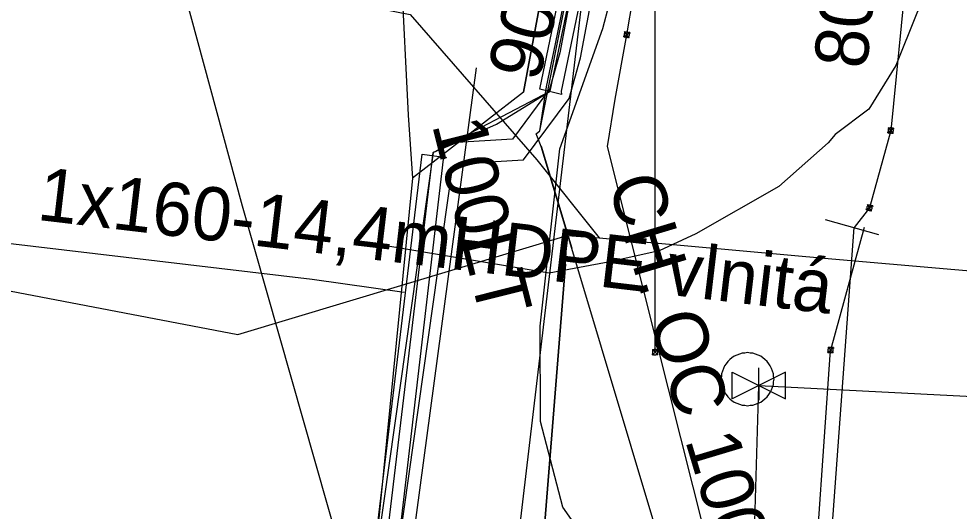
# Model space of a CAD drawing. Extents: x -746464 to -745690, y -1051581 to -1049993.
# Drawn here: x -746255.02 to -746237.34, y -1051036.5 to -1051027.25 of the extents above; entities that cross this region are included whole.
import ezdxf

# ---------------------------------------------------------------- set-up
doc = ezdxf.new("R2010")
doc.units = 0
for name, color, linetype in [('04_CETIN_neprovozovane', 7, 'Continuous'), ('04_CETIN_sdelovaci_podzem', 7, 'Continuous'), ('10_CD_Telematika_metalika', 7, 'Continuous'), ('14_SZDC_SSZT_zabezp_orientacni', 7, 'Continuous'), ('45_Eltodo_vedeni_NN_zemni', 7, 'Continuous'), ('48_Prazs_plynarenska_STL', 7, 'Continuous'), ('48_Prazs_plynarenska_STL_chranicka', 7, 'Continuous'), ('48_Prazs_plynarenska_STL_popisy', 7, 'Continuous'), ('51_PVaK_kanal_negravitacni_overena poloha', 7, 'Continuous'), ('51_PVaK_kanal_objekty', 7, 'Continuous'), ('51_PVaK_kanal_popisy', 7, 'Continuous'), ('51_PVaK_kanal_zruseno_overena poloha', 7, 'Continuous'), ('51_PVaK_vodovod_chranicky_objekty', 7, 'Continuous'), ('51_PVaK_vodovod_overena poloha_rad', 7, 'Continuous'), ('51_PVaK_vodovod_popisy', 7, 'Continuous'), ('51_PVaK_vodovod_zruseno_overena poloha', 7, 'Continuous'), ('55_PREdi_chranicky', 7, 'Continuous'), ('55_PREdi_stavby', 7, 'Continuous'), ('55_PREdi_stavby_popisy', 7, 'Continuous'), ('55_PREdi_VN', 7, 'Continuous')]:
    doc.layers.add(name, color=color, linetype=linetype)

msp = doc.modelspace()

# ---------------------------------------------------------------- linework, layer by layer
at = {"layer": '04_CETIN_neprovozovane'}
for points in [[(-746296.68, -1051027.29), (-746272.67, -1051029.04), (-746267.75, -1051029.3), (-746265.79, -1051023.6), (-746252.02, -1051026.31), (-746247.66, -1051027.17), (-746245.28, -1051029.9)], [(-746246.46, -1051046.05), (-746250.81, -1051030.77), (-746252.02, -1051026.31)], [(-746265.19, -1051030.03), (-746264.55, -1051030.52), (-746261.34, -1051031.15), (-746255.46, -1051032.31), (-746250.9, -1051033.18), (-746244.71, -1051031.32)], [(-746246.46, -1051046.05), (-746246.31, -1051044.83), (-746245.64, -1051043.03), (-746244.74, -1051031.86), (-746244.71, -1051031.32)], [(-746244.71, -1051031.32), (-746244.11, -1051031.36)]]:
    msp.add_lwpolyline(points, dxfattribs=at)
at = {"layer": '04_CETIN_sdelovaci_podzem'}
for points in [[(-746242.32, -1050998.09), (-746243.98, -1050997.96), (-746245.06, -1050998.83), (-746245.98, -1051006.45), (-746247.05, -1051015.52), (-746247.25, -1051019.55), (-746247.83, -1051026.41), (-746247.7, -1051029.06), (-746247.62, -1051030.24)], [(-746240.86, -1051015.52), (-746243.4, -1051019.46), (-746244.23, -1051021.64), (-746245.53, -1051028.63), (-746247.62, -1051030.24)], [(-746247.25, -1051019.55), (-746247.83, -1051026.41), (-746247.7, -1051029.06)], [(-746245.53, -1051028.63), (-746244.23, -1051021.64)], [(-746245.28, -1051029.9), (-746244.11, -1051031.36), (-746239.74, -1051031.76), (-746236.34, -1051032.05), (-746230.39, -1051032.16)], [(-746247.62, -1051030.24), (-746248.47, -1051038.84), (-746248.95, -1051043.37)], [(-746247.62, -1051030.24), (-746248.47, -1051038.84), (-746248.95, -1051043.37)], [(-746244.74, -1051031.86), (-746245.64, -1051043.03)]]:
    msp.add_lwpolyline(points, dxfattribs=at)
at = {"layer": '10_CD_Telematika_metalika'}
msp.add_lwpolyline([(-746116.552, -1050521.207), (-746121.17, -1050569.408), (-746128.236, -1050608.848), (-746137.347, -1050610.336), (-746147.573, -1050674.704), (-746154.081, -1050701.12), (-746179.17, -1050709.95), (-746193.05, -1050747.67), (-746206.515, -1050825.577), (-746217.3, -1050901.851), (-746223.756, -1050942.953), (-746230.272, -1050994.196), (-746241.227, -1050999.731), (-746247.174, -1051050.056), (-746252.666, -1051096.533), (-746257.91, -1051185.16), (-746266.649, -1051259.574), (-746273.157, -1051294.362), (-746289.838, -1051383.531), (-746309.089, -1051442.724), (-746337.772, -1051532.949), (-746327.582, -1051537.864), (-746339.385, -1051562.334), (-746354.288, -1051580.571)], dxfattribs=at)
at = {"layer": '14_SZDC_SSZT_zabezp_orientacni'}
msp.add_lwpolyline([(-746246.421, -1051028.172), (-746248.868, -1051046.407), (-746249.387, -1051050.278), (-746264.206, -1051048.673)], dxfattribs=at)
at = {"layer": '45_Eltodo_vedeni_NN_zemni'}
for points in [[(-746239.212, -1051062.549), (-746238.376, -1051052.871), (-746239.065, -1051050.384), (-746239.367, -1051049.297), (-746247.085, -1051048.714), (-746247.536, -1051046.381), (-746248.778, -1051043.534), (-746246.866, -1051030.04), (-746246.688, -1051029.965), (-746245.531, -1051029.899), (-746244.675, -1051028.749), (-746244.567, -1051028.365), (-746244.46, -1051027.981), (-746243.327, -1051021.974), (-746242.512, -1051018.527), (-746240.439, -1051014.863), (-746240.053, -1051014.139), (-746239.091, -1051013.918), (-746225.541, -1051016.38)], [(-746236.18, -1051022.7), (-746236.51, -1051022.852), (-746243.402, -1051020.615), (-746243.72, -1051021.9), (-746244.85, -1051027.89), (-746245.04, -1051028.57), (-746245.74, -1051029.51), (-746246.78, -1051029.57), (-746247.23, -1051029.76), (-746249.19, -1051043.59), (-746247.92, -1051046.5), (-746247.42, -1051049.09), (-746239.61, -1051049.68), (-746239.293, -1051050.758), (-746238.82, -1051051.07)]]:
    msp.add_lwpolyline(points, dxfattribs=at)
at = {"layer": '48_Prazs_plynarenska_STL'}
for points in [[(-746244.933, -1051027.721), (-746243.726, -1051021.846)], [(-746245.225, -1051029.352), (-746245.099, -1051028.527), (-746244.933, -1051027.721)], [(-746242.393, -1051038.996), (-746244.626, -1051031.56), (-746245.201, -1051029.645), (-746245.291, -1051029.412), (-746245.225, -1051029.352)]]:
    msp.add_lwpolyline(points, dxfattribs=at)
at = {"layer": '48_Prazs_plynarenska_STL_chranicka'}
for points in [[(-746245.224, -1051029.351), (-746243.514, -1051020.797)], [(-746245.2, -1051029.644), (-746244.625, -1051031.559)]]:
    msp.add_lwpolyline(points, dxfattribs=at)
at = {"layer": '51_PVaK_kanal_negravitacni_overena poloha'}
msp.add_lwpolyline([(-746244.35, -1051037.05), (-746244.79, -1051036.42), (-746245.21, -1051034.81), (-746245.22, -1051033.02), (-746244.85, -1051029.69), (-746244.04, -1051027.43), (-746242.85, -1051022.92), (-746242.44, -1051022.33)], dxfattribs=at)
at = {"layer": '51_PVaK_kanal_objekty'}
for p, q in [((-746241.108, -1051034.133), (-746241.108, -1051033.803)), ((-746241.608, -1051033.883), (-746240.608, -1051034.383)), ((-746240.608, -1051033.883), (-746241.608, -1051034.383)), ((-746241.608, -1051034.383), (-746241.608, -1051033.883)), ((-746240.608, -1051034.383), (-746240.608, -1051033.883)), ((-746241.108, -1051034.133), (-746241.108, -1051034.413))]:
    msp.add_line(p, q, dxfattribs=at)
msp.add_lwpolyline([(-746240.824, -1051034.017), (-746240.834, -1051033.967), (-746240.834, -1051033.917), (-746240.854, -1051033.867), (-746240.874, -1051033.817), (-746240.894, -1051033.767), (-746240.924, -1051033.727), (-746240.954, -1051033.687), (-746240.994, -1051033.647), (-746241.034, -1051033.617), (-746241.074, -1051033.587), (-746241.124, -1051033.567), (-746241.174, -1051033.547), (-746241.224, -1051033.527), (-746241.274, -1051033.527), (-746241.324, -1051033.517), (-746241.374, -1051033.527), (-746241.424, -1051033.527), (-746241.474, -1051033.547), (-746241.524, -1051033.567), (-746241.574, -1051033.587), (-746241.614, -1051033.617), (-746241.654, -1051033.647), (-746241.694, -1051033.687), (-746241.724, -1051033.727), (-746241.754, -1051033.767), (-746241.774, -1051033.817), (-746241.794, -1051033.867), (-746241.814, -1051033.917), (-746241.814, -1051033.967), (-746241.824, -1051034.017), (-746241.814, -1051034.067), (-746241.814, -1051034.117), (-746241.794, -1051034.167), (-746241.774, -1051034.217), (-746241.754, -1051034.267), (-746241.724, -1051034.307), (-746241.694, -1051034.347), (-746241.654, -1051034.387), (-746241.614, -1051034.417), (-746241.574, -1051034.447), (-746241.524, -1051034.467), (-746241.474, -1051034.487), (-746241.424, -1051034.507), (-746241.374, -1051034.507), (-746241.324, -1051034.517), (-746241.274, -1051034.507), (-746241.224, -1051034.507), (-746241.174, -1051034.487), (-746241.124, -1051034.467), (-746241.074, -1051034.447), (-746241.034, -1051034.417), (-746240.994, -1051034.387), (-746240.954, -1051034.347), (-746240.924, -1051034.307), (-746240.894, -1051034.267), (-746240.874, -1051034.217), (-746240.854, -1051034.167), (-746240.834, -1051034.117), (-746240.834, -1051034.067), (-746240.824, -1051034.017)], dxfattribs=at)
at = {"layer": '51_PVaK_kanal_zruseno_overena poloha'}
msp.add_line((-746241.317, -1051041.277), (-746241.108, -1051034.133), dxfattribs=at)
msp.add_lwpolyline([(-746241.108, -1051034.133), (-746228.08, -1051034.806), (-746227.824, -1051034.783)], dxfattribs=at)
at = {"layer": '51_PVaK_vodovod_chranicky_objekty'}
for p, q in [((-746243.649, -1051027.589), (-746243.533, -1051027.509)), ((-746243.649, -1051027.589), (-746243.646, -1051027.57)), ((-746243.649, -1051027.589), (-746243.629, -1051027.593)), ((-746243.631, -1051027.491), (-746243.635, -1051027.511)), ((-746243.551, -1051027.607), (-746243.631, -1051027.491)), ((-746243.631, -1051027.491), (-746243.612, -1051027.495)), ((-746243.551, -1051027.607), (-746243.57, -1051027.604)), ((-746243.533, -1051027.509), (-746243.553, -1051027.505)), ((-746243.551, -1051027.607), (-746243.547, -1051027.588)), ((-746243.533, -1051027.509), (-746243.536, -1051027.529)), ((-746238.686, -1051029.393), (-746238.576, -1051029.304)), ((-746238.686, -1051029.393), (-746238.684, -1051029.373)), ((-746238.686, -1051029.393), (-746238.666, -1051029.395)), ((-746238.676, -1051029.294), (-746238.678, -1051029.314)), ((-746238.586, -1051029.403), (-746238.676, -1051029.294)), ((-746238.676, -1051029.294), (-746238.656, -1051029.296)), ((-746238.586, -1051029.403), (-746238.606, -1051029.401)), ((-746238.576, -1051029.304), (-746238.596, -1051029.302)), ((-746238.586, -1051029.403), (-746238.584, -1051029.383)), ((-746238.576, -1051029.304), (-746238.578, -1051029.324)), ((-746239.092, -1051030.833), (-746238.969, -1051030.763)), ((-746239.092, -1051030.833), (-746239.086, -1051030.814)), ((-746239.065, -1051030.737), (-746239.07, -1051030.756)), ((-746238.995, -1051030.86), (-746239.065, -1051030.737)), ((-746239.065, -1051030.737), (-746239.046, -1051030.742)), ((-746238.969, -1051030.763), (-746238.988, -1051030.758)), ((-746238.969, -1051030.763), (-746238.974, -1051030.783)), ((-746239.092, -1051030.833), (-746239.072, -1051030.838)), ((-746238.995, -1051030.86), (-746239.015, -1051030.854)), ((-746238.995, -1051030.86), (-746238.99, -1051030.84)), ((-746239.86, -1051031.017), (-746238.86, -1051031.3)), ((-746243.109, -1051033.559), (-746243.009, -1051033.459)), ((-746243.109, -1051033.459), (-746243.009, -1051033.559)), ((-746243.109, -1051033.459), (-746243.109, -1051033.479)), ((-746243.109, -1051033.459), (-746243.089, -1051033.459)), ((-746243.009, -1051033.459), (-746243.029, -1051033.459)), ((-746243.009, -1051033.459), (-746243.009, -1051033.479)), ((-746239.814, -1051033.516), (-746239.708, -1051033.423)), ((-746239.807, -1051033.416), (-746239.809, -1051033.436)), ((-746239.715, -1051033.522), (-746239.807, -1051033.416)), ((-746239.807, -1051033.416), (-746239.787, -1051033.417)), ((-746239.708, -1051033.423), (-746239.728, -1051033.421)), ((-746239.708, -1051033.423), (-746239.709, -1051033.443)), ((-746243.109, -1051033.559), (-746243.109, -1051033.539)), ((-746243.109, -1051033.559), (-746243.089, -1051033.559)), ((-746243.009, -1051033.559), (-746243.029, -1051033.559)), ((-746243.009, -1051033.559), (-746243.009, -1051033.539)), ((-746239.814, -1051033.516), (-746239.813, -1051033.496)), ((-746239.814, -1051033.516), (-746239.794, -1051033.517)), ((-746239.715, -1051033.522), (-746239.734, -1051033.521)), ((-746239.715, -1051033.522), (-746239.713, -1051033.503))]:
    msp.add_line(p, q, dxfattribs=at)
for points in [[(-746243.582, -1051027.5), (-746243.587, -1051027.499), (-746243.592, -1051027.499), (-746243.597, -1051027.499), (-746243.602, -1051027.5), (-746243.608, -1051027.502), (-746243.612, -1051027.505), (-746243.617, -1051027.507), (-746243.622, -1051027.51), (-746243.625, -1051027.513), (-746243.629, -1051027.517), (-746243.633, -1051027.521), (-746243.636, -1051027.526), (-746243.637, -1051027.531), (-746243.639, -1051027.535), (-746243.64, -1051027.54), (-746243.641, -1051027.545), (-746243.641, -1051027.55), (-746243.641, -1051027.555), (-746243.64, -1051027.561), (-746243.638, -1051027.566), (-746243.636, -1051027.571), (-746243.633, -1051027.575), (-746243.63, -1051027.58), (-746243.627, -1051027.583), (-746243.623, -1051027.587), (-746243.619, -1051027.591), (-746243.614, -1051027.594), (-746243.61, -1051027.596), (-746243.605, -1051027.597), (-746243.6, -1051027.598), (-746243.595, -1051027.599), (-746243.59, -1051027.599), (-746243.585, -1051027.599), (-746243.58, -1051027.598), (-746243.574, -1051027.596), (-746243.57, -1051027.594), (-746243.565, -1051027.591), (-746243.561, -1051027.588), (-746243.557, -1051027.585), (-746243.553, -1051027.581), (-746243.549, -1051027.577), (-746243.546, -1051027.572), (-746243.545, -1051027.568), (-746243.543, -1051027.563), (-746243.542, -1051027.558), (-746243.541, -1051027.553), (-746243.541, -1051027.548), (-746243.541, -1051027.543), (-746243.542, -1051027.538), (-746243.544, -1051027.532), (-746243.546, -1051027.528), (-746243.549, -1051027.523), (-746243.552, -1051027.519), (-746243.555, -1051027.515), (-746243.559, -1051027.511), (-746243.563, -1051027.507), (-746243.568, -1051027.505), (-746243.572, -1051027.503), (-746243.577, -1051027.501), (-746243.582, -1051027.5)], [(-746238.626, -1051029.299), (-746238.631, -1051029.298), (-746238.636, -1051029.299), (-746238.641, -1051029.299), (-746238.646, -1051029.301), (-746238.652, -1051029.303), (-746238.656, -1051029.306), (-746238.66, -1051029.308), (-746238.665, -1051029.312), (-746238.668, -1051029.316), (-746238.671, -1051029.319), (-746238.675, -1051029.324), (-746238.677, -1051029.329), (-746238.679, -1051029.334), (-746238.68, -1051029.339), (-746238.681, -1051029.344), (-746238.681, -1051029.349), (-746238.681, -1051029.354), (-746238.68, -1051029.359), (-746238.679, -1051029.364), (-746238.676, -1051029.369), (-746238.674, -1051029.373), (-746238.671, -1051029.378), (-746238.668, -1051029.382), (-746238.664, -1051029.385), (-746238.66, -1051029.389), (-746238.656, -1051029.392), (-746238.651, -1051029.395), (-746238.646, -1051029.396), (-746238.641, -1051029.398), (-746238.636, -1051029.398), (-746238.631, -1051029.399), (-746238.626, -1051029.398), (-746238.621, -1051029.398), (-746238.616, -1051029.396), (-746238.61, -1051029.394), (-746238.606, -1051029.391), (-746238.602, -1051029.389), (-746238.598, -1051029.385), (-746238.594, -1051029.381), (-746238.591, -1051029.378), (-746238.587, -1051029.373), (-746238.585, -1051029.368), (-746238.583, -1051029.363), (-746238.582, -1051029.358), (-746238.581, -1051029.353), (-746238.581, -1051029.348), (-746238.581, -1051029.343), (-746238.582, -1051029.338), (-746238.583, -1051029.333), (-746238.586, -1051029.328), (-746238.588, -1051029.324), (-746238.591, -1051029.319), (-746238.595, -1051029.315), (-746238.598, -1051029.312), (-746238.602, -1051029.308), (-746238.607, -1051029.305), (-746238.611, -1051029.302), (-746238.616, -1051029.301), (-746238.621, -1051029.299), (-746238.626, -1051029.299)], [(-746239.017, -1051030.75), (-746239.022, -1051030.749), (-746239.027, -1051030.748), (-746239.032, -1051030.748), (-746239.037, -1051030.749), (-746239.043, -1051030.75), (-746239.048, -1051030.752), (-746239.052, -1051030.754), (-746239.057, -1051030.757), (-746239.061, -1051030.76), (-746239.065, -1051030.763), (-746239.069, -1051030.767), (-746239.072, -1051030.771), (-746239.075, -1051030.776), (-746239.077, -1051030.78), (-746239.078, -1051030.785), (-746239.08, -1051030.79), (-746239.08, -1051030.795), (-746239.08, -1051030.8), (-746239.08, -1051030.805), (-746239.078, -1051030.811), (-746239.076, -1051030.816), (-746239.075, -1051030.82), (-746239.072, -1051030.825), (-746239.069, -1051030.829), (-746239.066, -1051030.833), (-746239.062, -1051030.837), (-746239.057, -1051030.841), (-746239.053, -1051030.843), (-746239.048, -1051030.845), (-746239.043, -1051030.846), (-746239.039, -1051030.848), (-746239.034, -1051030.848), (-746239.029, -1051030.849), (-746239.023, -1051030.848), (-746239.018, -1051030.846), (-746239.013, -1051030.845), (-746239.008, -1051030.843), (-746239.003, -1051030.84), (-746238.999, -1051030.837), (-746238.995, -1051030.834), (-746238.991, -1051030.83), (-746238.988, -1051030.825), (-746238.986, -1051030.821), (-746238.983, -1051030.816), (-746238.982, -1051030.812), (-746238.981, -1051030.807), (-746238.98, -1051030.802), (-746238.98, -1051030.797), (-746238.981, -1051030.791), (-746238.982, -1051030.786), (-746238.984, -1051030.781), (-746238.986, -1051030.776), (-746238.989, -1051030.771), (-746238.992, -1051030.767), (-746238.995, -1051030.763), (-746238.999, -1051030.759), (-746239.003, -1051030.756), (-746239.008, -1051030.754), (-746239.012, -1051030.751), (-746239.017, -1051030.75)], [(-746243.009, -1051033.509), (-746243.009, -1051033.504), (-746243.01, -1051033.499), (-746243.011, -1051033.494), (-746243.013, -1051033.489), (-746243.016, -1051033.484), (-746243.019, -1051033.48), (-746243.022, -1051033.476), (-746243.026, -1051033.472), (-746243.03, -1051033.469), (-746243.034, -1051033.466), (-746243.039, -1051033.463), (-746243.044, -1051033.461), (-746243.049, -1051033.46), (-746243.054, -1051033.459), (-746243.059, -1051033.459), (-746243.064, -1051033.459), (-746243.069, -1051033.46), (-746243.074, -1051033.461), (-746243.079, -1051033.463), (-746243.084, -1051033.466), (-746243.088, -1051033.469), (-746243.092, -1051033.472), (-746243.096, -1051033.476), (-746243.099, -1051033.48), (-746243.102, -1051033.484), (-746243.105, -1051033.489), (-746243.107, -1051033.494), (-746243.108, -1051033.499), (-746243.109, -1051033.504), (-746243.109, -1051033.509), (-746243.109, -1051033.514), (-746243.108, -1051033.519), (-746243.107, -1051033.524), (-746243.105, -1051033.529), (-746243.102, -1051033.534), (-746243.099, -1051033.538), (-746243.096, -1051033.542), (-746243.092, -1051033.546), (-746243.088, -1051033.549), (-746243.084, -1051033.552), (-746243.079, -1051033.555), (-746243.074, -1051033.557), (-746243.069, -1051033.558), (-746243.064, -1051033.559), (-746243.059, -1051033.559), (-746243.054, -1051033.559), (-746243.049, -1051033.558), (-746243.044, -1051033.557), (-746243.039, -1051033.555), (-746243.034, -1051033.552), (-746243.03, -1051033.549), (-746243.026, -1051033.546), (-746243.022, -1051033.542), (-746243.019, -1051033.538), (-746243.016, -1051033.534), (-746243.013, -1051033.529), (-746243.011, -1051033.524), (-746243.01, -1051033.519), (-746243.009, -1051033.514), (-746243.009, -1051033.509)], [(-746239.757, -1051033.419), (-746239.762, -1051033.419), (-746239.768, -1051033.42), (-746239.773, -1051033.42), (-746239.778, -1051033.422), (-746239.783, -1051033.425), (-746239.787, -1051033.427), (-746239.791, -1051033.43), (-746239.796, -1051033.434), (-746239.799, -1051033.437), (-746239.802, -1051033.441), (-746239.805, -1051033.446), (-746239.808, -1051033.451), (-746239.809, -1051033.456), (-746239.81, -1051033.461), (-746239.811, -1051033.466), (-746239.811, -1051033.471), (-746239.811, -1051033.476), (-746239.81, -1051033.481), (-746239.808, -1051033.486), (-746239.806, -1051033.491), (-746239.803, -1051033.495), (-746239.8, -1051033.499), (-746239.796, -1051033.504), (-746239.793, -1051033.507), (-746239.789, -1051033.51), (-746239.784, -1051033.514), (-746239.779, -1051033.516), (-746239.774, -1051033.517), (-746239.769, -1051033.519), (-746239.764, -1051033.519), (-746239.759, -1051033.519), (-746239.754, -1051033.519), (-746239.749, -1051033.518), (-746239.744, -1051033.516), (-746239.739, -1051033.514), (-746239.735, -1051033.511), (-746239.731, -1051033.508), (-746239.726, -1051033.505), (-746239.723, -1051033.501), (-746239.72, -1051033.497), (-746239.716, -1051033.492), (-746239.714, -1051033.487), (-746239.713, -1051033.483), (-746239.711, -1051033.478), (-746239.711, -1051033.473), (-746239.711, -1051033.468), (-746239.711, -1051033.463), (-746239.712, -1051033.458), (-746239.714, -1051033.452), (-746239.716, -1051033.447), (-746239.719, -1051033.443), (-746239.722, -1051033.439), (-746239.725, -1051033.435), (-746239.729, -1051033.431), (-746239.733, -1051033.428), (-746239.738, -1051033.425), (-746239.743, -1051033.422), (-746239.748, -1051033.421), (-746239.752, -1051033.42), (-746239.757, -1051033.419)]]:
    msp.add_lwpolyline(points, dxfattribs=at)
at = {"layer": '51_PVaK_vodovod_overena poloha_rad'}
msp.add_line((-746243.59, -1051027.55), (-746243.4, -1051026.45), dxfattribs=at)
for points in [[(-746237.42, -1051017.01), (-746237.66, -1051019.5), (-746238.04, -1051023.38), (-746238.63, -1051029.35), (-746239.03, -1051030.8), (-746239.32, -1051031.17)], [(-746239.96, -1051042.01), (-746240.11, -1051041.97), (-746241.2, -1051040.59), (-746243.95, -1051029.65), (-746243.81, -1051028.76), (-746243.59, -1051027.55)], [(-746246.48, -1051126.44), (-746246.22, -1051125.63), (-746246.17, -1051124.74), (-746239.32, -1051031.17)]]:
    msp.add_lwpolyline(points, dxfattribs=at)
at = {"layer": '51_PVaK_vodovod_zruseno_overena poloha'}
msp.add_line((-746239.131, -1051031.166), (-746239.76, -1051033.47), dxfattribs=at)
for points in [[(-746243.06, -1051033.51), (-746243.06, -1051007.88), (-746239.2, -1050994.046)], [(-746342.545, -1051559.001), (-746342.2, -1051558.32), (-746332.88, -1051539.95), (-746270.2, -1051348.47), (-746253.64, -1051230.32), (-746249.99, -1051194.49), (-746243.06, -1051080.88), (-746239.76, -1051033.47)]]:
    msp.add_lwpolyline(points, dxfattribs=at)
at = {"layer": '55_PREdi_chranicky'}
for points in [[(-746244.817, -1051028.671), (-746245.226, -1051028.569), (-746243.683, -1051021.17), (-746243.291, -1051021.25), (-746244.825, -1051028.608), (-746244.817, -1051028.671)], [(-746249.164, -1051044.168), (-746247.435, -1051029.791), (-746246.98, -1051029.855), (-746247.044, -1051029.888), (-746248.706, -1051044.169), (-746249.164, -1051044.168)]]:
    msp.add_lwpolyline(points, close=True, dxfattribs=at)
at = {"layer": '55_PREdi_stavby'}
msp.add_lwpolyline([(-746236.236, -1051015.425), (-746236.66, -1051020.135), (-746237.612, -1051025.48), (-746237.771, -1051026.326), (-746238.141, -1051027.147), (-746238.538, -1051028.126), (-746239.041, -1051028.946), (-746239.676, -1051029.422), (-746239.808, -1051029.581), (-746240.734, -1051030.401), (-746242.295, -1051031.287), (-746242.983, -1051031.605), (-746243.909, -1051031.816), (-746245.047, -1051032.028), (-746248.195, -1051031.499)], dxfattribs=at)
at = {"layer": '55_PREdi_stavby_popisy'}
msp.add_lwpolyline([(-746259.997, -1051030.898), (-746249.502, -1051032.141), (-746247.774, -1051032.381)], dxfattribs=at)
at = {"layer": '55_PREdi_VN'}
for points in [[(-746248.166, -1051044.138), (-746248.49, -1051045.63), (-746248.628, -1051045.144), (-746248.94, -1051044.05), (-746247.23, -1051029.76), (-746245.03, -1051028.61), (-746243.47, -1051021.13), (-746243.27, -1051019.22), (-746240.32, -1051013.79), (-746239.1, -1051013.51), (-746222.99, -1051016.63), (-746221.569, -1051017.367), (-746219.368, -1051020.071), (-746218.11, -1051020.99), (-746216.11, -1051021.64), (-746214.46, -1051021.684), (-746210.35, -1051021.65), (-746208.46, -1051022.04)], [(-746248.49, -1051045.63), (-746248.94, -1051044.05), (-746247.23, -1051029.76), (-746246.04, -1051029.23), (-746245.03, -1051028.61), (-746243.47, -1051021.13), (-746243.27, -1051019.22), (-746242.05, -1051017.07), (-746240.79, -1051014.67), (-746240.32, -1051013.79), (-746239.1, -1051013.51), (-746222.99, -1051016.63), (-746221.51, -1051017.49), (-746220.8, -1051018.41), (-746219.18, -1051020.2), (-746218.11, -1051020.99), (-746216.11, -1051021.64), (-746213.08, -1051021.72), (-746210.35, -1051021.65)]]:
    msp.add_lwpolyline(points, dxfattribs=at)

# ---------------------------------------------------------------- texts
at = {"layer": '48_Prazs_plynarenska_STL_popisy'}
msp.add_text('CH. OC 100 2', height=1, rotation=286.713, dxfattribs=at).set_placement((-746243.953, -1051030.319))
at = {"layer": '51_PVaK_kanal_popisy'}
msp.add_text('90PE', height=1, rotation=75.2188, dxfattribs=at).set_placement((-746245.256, -1051028.459))
at = {"layer": '51_PVaK_vodovod_popisy'}
for s, rotation, p in [('800OC', 84.3555, (-746239.082, -1051028.208)), ('100LT', 284.11, (-746247.255, -1051029.236))]:
    msp.add_text(s, height=1, rotation=rotation, dxfattribs=at).set_placement(p)
at = {"layer": '55_PREdi_stavby_popisy'}
msp.add_text('1x160-14,4mHDPE vlnitá', height=1, rotation=353.2416, dxfattribs=at).set_placement((-746254.691, -1051031.023))

doc.saveas('drawing.dxf')
